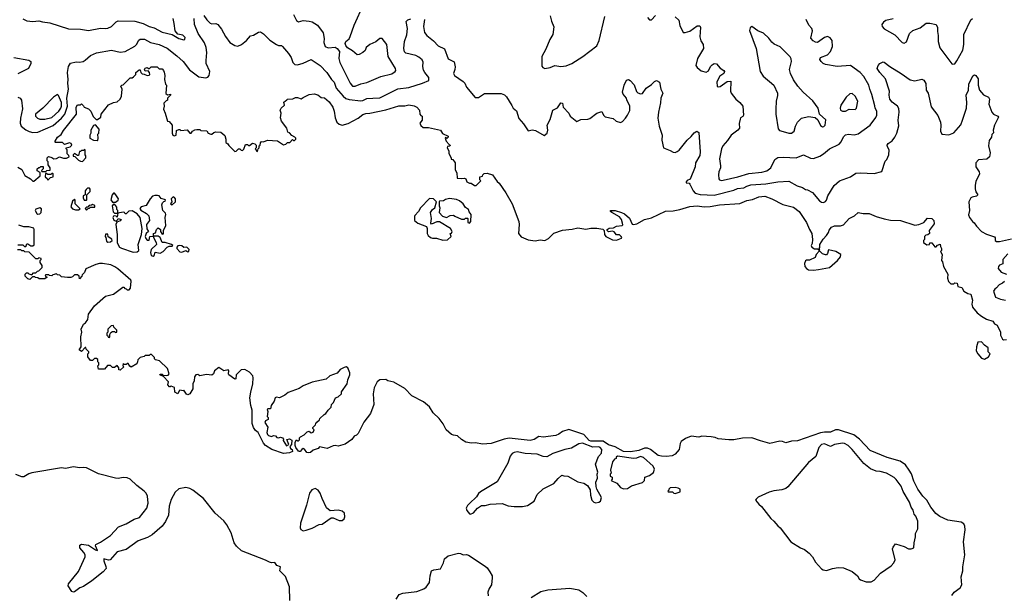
# Model space of a CAD drawing. Extents: x 1771496 to 1971148, y 471553 to 643630.
# Tile 645 of 656: x 1922093 to 1931993, y 533398 to 539185. Entities that reach past the tile are written whole.
import ezdxf

# ---------------------------------------------------------------- set-up
doc = ezdxf.new("R2010")
doc.units = 0

msp = doc.modelspace()

# ---------------------------------------------------------------- linework, layer by layer
at = {"layer": '0CON10XD'}
for points in [[(1924847.2, 539237.2), (1924877.7, 539177.7), (1924895, 539163.3), (1924945, 539175.8), (1925005, 539169.4), (1925035, 539161.9), (1925089.1, 539129.1), (1925143.7, 539053.7), (1925155.4, 538995.4), (1925152.7, 538955), (1925165.4, 538915.4), (1925193.4, 538903.4), (1925265, 538908.8), (1925286.7, 538895), (1925310, 538865), (1925302.9, 538795), (1925311.5, 538755), (1925415, 538545.8), (1925440, 538515), (1925465.7, 538515.7), (1925525, 538539.6), (1925585, 538554.6), (1925725, 538613.5), (1925835, 538641.8), (1925870, 538665), (1925876, 538675), (1925871.4, 538695), (1925798.1, 538815), (1925785.5, 538935.5), (1925737.5, 538995), (1925715, 538996.7), (1925675, 538961.2), (1925612.5, 538935), (1925577.5, 538905), (1925567.5, 538875), (1925545, 538853.3), (1925505, 538833.3), (1925485, 538832.5), (1925440.7, 538870.7), (1925390.7, 538900.7), (1925373.6, 538923.6), (1925366.7, 538945), (1925373.8, 538965), (1925405, 538993.8), (1925415, 539016.7), (1925455, 539128.8), (1925552, 539345)], [(1922075, 538407.1), (1922098, 538395), (1922111.4, 538375), (1922121.7, 538288.3), (1922102.5, 538195), (1922099.6, 538145), (1922106.7, 538115), (1922156, 538076), (1922189.5, 538059.5), (1922225, 538050), (1922275, 538054.7), (1922429.6, 538120.4), (1922515, 538194.2), (1922545.8, 538234.2), (1922572.9, 538315), (1922568.4, 538395), (1922583.6, 538486.4), (1922577.8, 538545), (1922582.2, 538585), (1922574.2, 538655), (1922584.7, 538715), (1922605, 538747.1), (1922662.3, 538762.3), (1922695, 538759.2), (1922732.5, 538765), (1922753, 538777), (1922805, 538826), (1922865, 538852.5), (1923015, 538878.2), (1923105, 538858.8), (1923155, 538866.5), (1923249.8, 538920.2), (1923266.7, 538935), (1923291.5, 538978.5), (1923305, 538987.8), (1923325, 538990.4), (1923347.3, 538987.3), (1923408.8, 538955), (1923495.9, 538935.9), (1923575, 538898.2), (1923675, 538820.9), (1923735.4, 538765), (1923801.5, 538681.5), (1923895, 538610), (1923965, 538601.3), (1923985, 538607.7), (1923998.9, 538625), (1924004.4, 538665), (1923967.4, 538745), (1923968.9, 538775), (1923975.2, 538855), (1923968.5, 538905), (1923951.1, 538951.1), (1923887.8, 539045), (1923850.8, 539135), (1923848.3, 539198.3)], [(1922125, 539192.7), (1922165, 539173.1), (1922225, 539166.2), (1922285, 539172.5), (1922322.2, 539162.2), (1922395, 539154.2), (1922585, 539092.2), (1922705, 539090), (1922785, 539075.5), (1922905, 539098.5), (1922955, 539094.5), (1922980.2, 539099.8), (1923015, 539117.8), (1923065, 539164.5), (1923085, 539172.7), (1923251.4, 539171.4), (1923334, 539145), (1923395.3, 539115.3), (1923445, 539103.8), (1923525, 539059.4), (1923626.4, 539036.4), (1923694.4, 538994.4), (1923745, 538983.3), (1923755, 538990), (1923756.2, 539005), (1923735, 539030), (1923685, 539037.5), (1923655, 539073.3), (1923648, 539145), (1923635.3, 539195)], [(1923945, 539225.8), (1923973.6, 539183.6), (1924008.3, 539148.3), (1924025, 539141.4), (1924065, 539148), (1924085.7, 539135.7), (1924120.9, 539090.9), (1924162.9, 539015), (1924205.5, 538955.5), (1924256.2, 538923.8), (1924285, 538919.2), (1924325, 538935.8), (1924374, 538975), (1924415, 539022.5), (1924445, 539029.2), (1924495, 539058), (1924515, 539061.2), (1924545, 539043.8), (1924608.7, 538978.7), (1924675, 538934.3), (1924695, 538924.3), (1924725, 538924), (1924735, 538916), (1924795.8, 538845), (1924823.4, 538803.4), (1924840.8, 538755), (1924860, 538735), (1924885, 538730.8), (1924945, 538748), (1925025, 538785.8), (1925114.6, 538724.6), (1925182.2, 538655), (1925228.8, 538585), (1925255.5, 538555.5), (1925276.4, 538495), (1925345.2, 538415.2), (1925373.1, 538393.1), (1925405, 538383.1), (1925525, 538367.7), (1925545, 538371.8), (1925585, 538393.3), (1925644.6, 538395.4), (1925715, 538400.4), (1925895, 538489.6), (1926005, 538501.8), (1926145, 538546.9), (1926205.6, 538575), (1926206.2, 538605), (1926166.4, 538655), (1926155, 538678.8), (1926147.8, 538715), (1926148.6, 538758.6), (1926140.3, 538780.3), (1926105, 538809.5), (1926075, 538824.7), (1925976.8, 538846.8), (1925962.8, 538862.8), (1925954.5, 538894.5), (1925963.6, 538966.4), (1925986.6, 539033.4), (1925994.2, 539095), (1925980, 539165), (1925995.8, 539184.2), (1926026.9, 539193.1)], [(1926162, 539185), (1926152.3, 539115), (1926164.3, 539055), (1926186, 539025), (1926255, 538973.1), (1926302.2, 538922.2), (1926363, 538893), (1926400.4, 538790.4), (1926460.8, 538760.8), (1926472.4, 538712.4), (1926470, 538685), (1926455.7, 538645), (1926464.5, 538624.5), (1926553.5, 538565), (1926569.4, 538545), (1926586.2, 538505), (1926673, 538403), (1926707.7, 538402.3), (1926766.7, 538443.3), (1926935, 538441.9), (1926968.6, 538428.6), (1926989.6, 538409.6), (1927041.7, 538321.7), (1927055.7, 538295.7), (1927087.8, 538267.8), (1927111.8, 538191.8), (1927159.3, 538139.3), (1927205, 538067.5), (1927245, 538076.7), (1927280.5, 538070.5), (1927365, 538020), (1927397.5, 538045), (1927402.5, 538075), (1927396.7, 538125), (1927427, 538183), (1927452.5, 538275), (1927501.7, 538298.3), (1927535, 538347.5), (1927550, 538345), (1927556.4, 538306.4), (1927613.8, 538245), (1927628.8, 538215), (1927695, 538160), (1927735, 538180), (1927805, 538183.3), (1927825, 538190), (1927895, 538246.2), (1927945, 538262.5), (1927963.9, 538223.9), (1927979.3, 538209.3), (1928061.7, 538191.7), (1928090, 538165), (1928135, 538150), (1928155, 538160), (1928185, 538196.2), (1928205.4, 538224.6), (1928226.9, 538273.1), (1928227.9, 538315), (1928199.3, 538379.3), (1928195, 538396.2), (1928162.5, 538435), (1928155.8, 538455.8), (1928172.5, 538525), (1928195, 538577.5), (1928215, 538582.5), (1928233, 538573), (1928270.7, 538530.7), (1928294.2, 538464.2), (1928309.5, 538449.5), (1928335, 538438.8), (1928355, 538443.3), (1928393.4, 538496.6), (1928446.7, 538533.3), (1928475, 538563.3), (1928495, 538572.5), (1928526.1, 538556.1), (1928538.8, 538485), (1928558.8, 538445), (1928540, 538395), (1928537.9, 538347.9), (1928515.8, 538255), (1928510.8, 538195), (1928521.4, 538115), (1928554.4, 538025), (1928548.6, 537975), (1928565, 537896.7), (1928635, 537870), (1928665, 537852), (1928685, 537850.8), (1928705, 537858), (1928725.5, 537874.5), (1928805, 537974), (1928845, 538008.8), (1928875, 538048.8), (1928902.5, 538062.5), (1928920.7, 538050.7)], [(1927426.2, 539225), (1927439.5, 539169.5), (1927462.3, 539112.3), (1927454, 539035), (1927422.5, 538985), (1927382.4, 538887.6), (1927342, 538815), (1927343.6, 538716.4), (1927352.7, 538702.7), (1927375, 538694.2), (1927427, 538703), (1927475, 538724), (1927535, 538715.8), (1927588.2, 538721.8), (1927645, 538745.8), (1927756.5, 538813.5), (1927896.5, 538923.5), (1927921.2, 538975), (1927975, 539217.5)], [(1928406.1, 539206.1), (1928425, 539182.5), (1928445, 539183.3), (1928485, 539227.5)], [(1928682.5, 539215), (1928719.5, 539179.5), (1928730, 539125), (1928765, 539057.5), (1928785, 539056.7), (1928831.7, 539068.3), (1928905, 539123.3), (1928933, 539123), (1928938.8, 539105), (1928932.3, 539012.3), (1928942.3, 538972.3), (1928963.9, 538933.9), (1928967.5, 538895), (1928910, 538795), (1928892, 538725), (1928903.8, 538705), (1928945, 538671.2), (1928995, 538656.7), (1929019.3, 538670.7), (1929037.5, 538715), (1929055, 538731.2), (1929075, 538743.3), (1929100.7, 538740.7), (1929137.3, 538697.3), (1929172.5, 538675), (1929178.8, 538665), (1929173.8, 538645), (1929134.3, 538615.7), (1929108.8, 538575), (1929104, 538555), (1929107.5, 538515), (1929115, 538510), (1929135, 538513.8), (1929206.1, 538563.9), (1929245, 538567.5), (1929240, 538465), (1929246, 538445), (1929293.3, 538385), (1929335, 538353.8), (1929364, 538315), (1929372, 538225), (1929365, 538210), (1929342.3, 538197.7), (1929335.9, 538184.1), (1929327.7, 538142.3), (1929331.4, 538095), (1929314.2, 538075), (1929245.7, 538025), (1929210.5, 537969.5), (1929161.4, 537915), (1929148.1, 537885), (1929128.1, 537785), (1929139.4, 537715), (1929139.4, 537695), (1929124.2, 537655), (1929120.8, 537625), (1929124.2, 537585), (1929131.2, 537575), (1929145, 537568.6), (1929165, 537570), (1929315, 537604.7), (1929425, 537639.5), (1929555, 537651.2), (1929605, 537666.5), (1929644.5, 537695), (1929685, 537778), (1929715, 537799.2), (1929774.3, 537804.3), (1929900, 537795), (1929975, 537827.5), (1930045, 537792.9), (1930075, 537788.6), (1930137, 537813), (1930175, 537836), (1930235, 537887.8), (1930334, 537935), (1930352.4, 537957.6), (1930375, 538006.7), (1930395, 538028), (1930425, 538032.5), (1930485, 538027.5), (1930525, 538037.5), (1930645, 538125.6), (1930700.2, 538199.8), (1930710, 538225), (1930712.1, 538265), (1930693.3, 538295), (1930690.4, 538320.4), (1930662.6, 538432.6), (1930639.6, 538485), (1930631.2, 538525), (1930581.6, 538615), (1930545, 538652.4), (1930445, 538724.2), (1930313, 538713), (1930194, 538734), (1930170.8, 538745), (1930151.4, 538765), (1930140, 538785), (1930144.5, 538805.5), (1930215, 538832.9), (1930245.6, 538865), (1930265.5, 538915), (1930262.2, 538975), (1930243.4, 539003.4), (1930215, 539014.2), (1930183.8, 539005), (1930115, 538956), (1930095, 538958), (1930070.9, 538970.9), (1930048.3, 538998.3), (1930063, 539073), (1930057.5, 539095), (1930028.3, 539128.3), (1930000, 539185)], [(1930875, 539193.8), (1930803.6, 539176.4), (1930780, 539160), (1930763.3, 539135), (1930766.2, 539115), (1930785, 539094), (1930892.4, 539032.4), (1930965, 538956.7), (1930985, 538948.8), (1931008.8, 538961.2), (1931041.2, 539045), (1931073, 539077), (1931145.9, 539104.1), (1931208.8, 539151.2), (1931245, 539150.6), (1931306.8, 539136.8), (1931322.9, 539105), (1931320, 539065), (1931327, 539027), (1931327.5, 538965), (1931343.4, 538903.4), (1931465, 538742.5), (1931475, 538736.7), (1931495, 538742.5), (1931515, 538770), (1931575, 538878.8), (1931586.2, 538935), (1931587.5, 539035), (1931655, 539182.9), (1931672.1, 539197.9)], [(1929825, 538042.5), (1929855, 538044), (1929880, 538065), (1929892.5, 538115), (1929912.7, 538155), (1929955.4, 538194.6), (1930025, 538212.2), (1930092, 538202), (1930117.5, 538177.5), (1930145, 538122), (1930165, 538107.5), (1930179.7, 538110.3), (1930191.4, 538125), (1930197.3, 538177.3), (1930133.9, 538233.9), (1930120, 538295), (1930069.1, 538369.1), (1929970, 538455), (1929915.7, 538515), (1929875, 538581.2), (1929843.3, 538645), (1929832.1, 538685), (1929853.5, 538765), (1929851.7, 538791.7), (1929841.1, 538811.1), (1929740.3, 538910.3), (1929679.1, 538939.1), (1929655, 538958.8), (1929625, 539000), (1929570.5, 539050.5), (1929515, 539071.2), (1929455.8, 539115.8), (1929436.4, 539103.6), (1929432, 539075), (1929496.9, 538895), (1929538.8, 538665), (1929568.3, 538618.3), (1929675, 538526), (1929711.5, 538445), (1929713, 538423), (1929698.1, 538365), (1929694.4, 538285), (1929695.7, 538235), (1929719.2, 538089.2), (1929731.9, 538071.9), (1929745, 538065.8), (1929825, 538042.5)], [(1922036.1, 538806.1), (1922185, 538779.2), (1922205.8, 538765.8), (1922206, 538745), (1922183.3, 538695), (1922075, 538639.4)], [(1928920.7, 538050.7), (1928935.5, 537855), (1928932.2, 537817.8), (1928889.2, 537745), (1928884.2, 537705), (1928835, 537582.5), (1928805, 537567.1), (1928794, 537554), (1928795, 537543.8), (1928825, 537540), (1928832.3, 537532.3), (1928865, 537463.8), (1928885, 537439.4), (1928936.7, 537426.7), (1929075, 537421.2), (1929275, 537471.3), (1929311.3, 537488.7), (1929375, 537493.4), (1929405, 537512), (1929445, 537523.2), (1929595, 537534.7), (1929715.3, 537555.3), (1929825, 537560), (1929909.2, 537515), (1929965, 537499.1), (1929995, 537477.5), (1930015.5, 537475.5), (1930065, 537448.6), (1930134.3, 537364.3), (1930155, 537351.2), (1930175, 537348), (1930195, 537356), (1930205, 537368.8), (1930218.6, 537415), (1930283.4, 537516.6), (1930335, 537563.3), (1930445, 537604), (1930498.8, 537641.2), (1930545, 537646), (1930685, 537640), (1930763, 537657), (1930796.4, 537763.6), (1930810.7, 537779.3), (1930833, 537827), (1930833.8, 537875), (1930817.5, 537905), (1930816, 537925), (1930825, 537938.8), (1930865, 537968), (1930892.9, 538005), (1930912.5, 538045), (1930932.6, 538117.4), (1930926.4, 538175), (1930936.9, 538255), (1930933.4, 538293.4), (1930918.9, 538315), (1930865, 538354.5), (1930841.2, 538385), (1930834.6, 538425), (1930840.4, 538465), (1930799.8, 538589.8), (1930740, 538655), (1930713.8, 538695), (1930724.4, 538725), (1930740.8, 538745), (1930775, 538761.2), (1930785, 538758.8), (1930842.8, 538712.8), (1930955.8, 538645), (1931045, 538580.6), (1931095, 538570.8), (1931165, 538586), (1931185, 538576.2), (1931202.7, 538542.7), (1931207.7, 538477.7), (1931227.1, 538445), (1931259.1, 538309.1), (1931325, 538221.2), (1931350, 538155), (1931355.5, 538125), (1931353, 538063), (1931364.2, 538034.2), (1931435, 538026.7), (1931485, 538048.8), (1931555, 538128), (1931574.4, 538175), (1931614.5, 538295), (1931616.7, 538353.3), (1931609.4, 538425), (1931632.9, 538475), (1931635.8, 538535), (1931675, 538620), (1931695, 538630), (1931706.7, 538625), (1931728.8, 538588.8), (1931730.8, 538525), (1931744.2, 538475), (1931785, 538428), (1931835.5, 538405.5), (1931842.9, 538385), (1931838.6, 538335), (1931869.2, 538255), (1931885, 538235.8), (1931927.5, 538215), (1931936.2, 538205), (1931893.8, 538125), (1931882, 538075), (1931883.6, 538046.4), (1931869.3, 538030.7), (1931863.8, 538005), (1931840.9, 537969.1), (1931835.7, 537915), (1931851.9, 537845), (1931845.4, 537804.6), (1931816.8, 537783.2), (1931735, 537775.5), (1931706.4, 537745), (1931707, 537707), (1931739.4, 537655), (1931743.1, 537635), (1931707.7, 537557.7), (1931700.3, 537519.7), (1931701.4, 537485), (1931708, 537455), (1931727, 537423), (1931715, 537410), (1931668.3, 537401.7), (1931655, 537392.5), (1931637, 537353), (1931642.5, 537265), (1931633.6, 537223.6), (1931643.3, 537195), (1931673.3, 537155), (1931691.7, 537141.7), (1931715, 537107.5), (1931765, 537056.7), (1931815, 537028), (1931895, 537000.8), (1931901.7, 536991.7), (1931902, 536965), (1931915, 536954.3), (1931945, 536954.4), (1932065, 536983.1)], [(1922075, 537703.3), (1922115, 537680), (1922145, 537620), (1922203.6, 537583.6), (1922225, 537560), (1922235, 537560), (1922300, 537615), (1922298.3, 537648.3), (1922270, 537665), (1922270, 537685), (1922285, 537700), (1922295, 537700), (1922305, 537710), (1922328.3, 537708.3), (1922330, 537685), (1922311.7, 537668.3), (1922315, 537660), (1922355, 537660), (1922365, 537670), (1922398.3, 537671.7), (1922400, 537695), (1922380, 537725), (1922380, 537755), (1922370, 537765), (1922370, 537795), (1922381.7, 537808.3), (1922415, 537800), (1922435, 537787.5), (1922465, 537790), (1922495, 537807.5), (1922535, 537792.5), (1922565, 537792.5), (1922590, 537805), (1922588.3, 537818.3), (1922570, 537835), (1922570, 537875), (1922560, 537885), (1922560, 537895), (1922600, 537905), (1922617.5, 537925), (1922610, 537940), (1922595, 537947.5), (1922545, 537930), (1922525, 537950), (1922455, 537950), (1922450, 537955), (1922450, 537965), (1922472.5, 538005), (1922508.8, 538031.2), (1922535, 538070), (1922663.8, 538235), (1922662, 538305), (1922675, 538327.5), (1922705, 538330), (1922715, 538337.5), (1922735, 538320), (1922740, 538305), (1922785, 538290), (1922807.5, 538265), (1922830.7, 538210.7), (1922861.7, 538181.7), (1922877, 538183), (1922910, 538205), (1922913.3, 538235), (1922985, 538327.5), (1923035, 538352.5), (1923075, 538357.5), (1923103.6, 538386.4), (1923117.5, 538415), (1923122.5, 538485), (1923110, 538515), (1923120, 538525), (1923135, 538530), (1923205, 538600), (1923225, 538600), (1923238.3, 538611.7), (1923260, 538635), (1923260, 538655), (1923295, 538680), (1923305, 538680), (1923313, 538653), (1923325, 538640), (1923345, 538637.5), (1923373.6, 538623.6), (1923395, 538627.5), (1923402.5, 538635), (1923400, 538655), (1923385, 538670), (1923355, 538667.5), (1923347.5, 538685), (1923355, 538696.2), (1923375, 538702.5), (1923395, 538690), (1923415, 538710), (1923475, 538710), (1923495, 538690), (1923525, 538690), (1923540, 538675), (1923547, 538657), (1923552.5, 538625), (1923550, 538585), (1923560, 538535), (1923570, 538525), (1923563, 538443), (1923578.3, 538428.3), (1923610, 538435), (1923610, 538425), (1923580, 538395), (1923580, 538375), (1923565, 538370), (1923543, 538347), (1923547.5, 538315), (1923540, 538285), (1923556.7, 538245), (1923580, 538165), (1923595, 538160), (1923627.5, 538125), (1923626.7, 538045), (1923634.2, 538024.2), (1923645, 538016.7), (1923665.9, 538024.1), (1923670, 538070), (1923695, 538080), (1923705, 538080), (1923715, 538070), (1923777, 538077), (1923805, 538043.3), (1923817.5, 538045), (1923830, 538065), (1923853, 538077), (1923875, 538080), (1923905, 538080), (1923915, 538070), (1923975, 538067.5), (1923990, 538045), (1924015, 538032.5), (1924026.7, 538033.3), (1924045, 538050), (1924065, 538057.5), (1924115, 538052.5), (1924155, 538020), (1924166.7, 537985), (1924165, 537950), (1924186.4, 537936.4), (1924195, 537920), (1924255, 537860), (1924268.3, 537861.7), (1924295, 537887.5), (1924307, 537887), (1924321.7, 537871.7), (1924335, 537870), (1924346.7, 537883.3), (1924365, 537930), (1924385, 537930), (1924395, 537920), (1924405, 537920), (1924435, 537942.5), (1924457, 537937), (1924470, 537925), (1924470, 537895), (1924460, 537885), (1924470, 537875), (1924470, 537865), (1924485, 537860), (1924490, 537885), (1924500, 537895), (1924500, 537915), (1924510, 537925), (1924513, 537947), (1924525, 537960), (1924545, 537957.5), (1924585, 537972.5), (1924685, 537967.5), (1924745, 537927.5), (1924770, 537935), (1924785, 537950), (1924808.3, 537951.7), (1924835, 537980), (1924845, 537970), (1924855, 537970), (1924870, 537985), (1924870, 537995), (1924860, 538005), (1924829.3, 538019.3), (1924806.4, 538046.4), (1924790, 538055), (1924780, 538095), (1924726.7, 538165), (1924717, 538197), (1924723.3, 538245), (1924713.3, 538275), (1924722.5, 538295), (1924757.5, 538325), (1924750, 538355), (1924765, 538370), (1924780, 538375), (1924783, 538387), (1924839.3, 538390.7), (1924865, 538402.5), (1924885, 538402.5), (1924925, 538390), (1924945, 538402.5), (1925005, 538431.2), (1925055, 538438), (1925089.5, 538429.5), (1925125, 538403.3), (1925158.3, 538398.3), (1925205, 538360), (1925240.8, 538305), (1925255.6, 538265.6), (1925265, 538197.5), (1925283.4, 538153.4), (1925305, 538134), (1925335, 538126), (1925395, 538140), (1925495.5, 538194.5), (1925545, 538231.4), (1925575, 538242.9), (1925615, 538244.3), (1925775, 538277.3), (1925905, 538319.4), (1925965, 538320), (1926005, 538328.1), (1926058.8, 538318.8), (1926087.5, 538305), (1926113.3, 538275), (1926117.5, 538235), (1926125, 538220), (1926140, 538215), (1926140, 538175), (1926117.5, 538145), (1926125, 538120), (1926150.7, 538100.7), (1926205, 538100), (1926325, 538072.5), (1926345, 538040), (1926400, 538015), (1926400, 538005), (1926388.3, 537991.7), (1926375, 538000), (1926370, 537995), (1926380, 537965), (1926411.7, 537931.7)], [(1922345, 538184.7), (1922417.4, 538202.6), (1922486.3, 538265), (1922508.4, 538295), (1922515.2, 538315.2), (1922515, 538352), (1922485, 538424), (1922475, 538432.5), (1922433.8, 538406.2), (1922325.3, 538294.7), (1922251.9, 538235), (1922252.9, 538215), (1922273.1, 538193.1), (1922296.1, 538186.1), (1922345, 538184.7)], [(1930365, 538263.8), (1930395, 538264.3), (1930434.7, 538285.3), (1930495, 538282.1), (1930508.6, 538295), (1930521.4, 538365), (1930495, 538417.5), (1930465, 538444), (1930439.5, 538440.5), (1930403.6, 538406.4), (1930348.8, 538325), (1930343.9, 538293.9), (1930347.5, 538275), (1930365, 538263.8)], [(1922880, 537970), (1922882.5, 537995), (1922880, 538035), (1922887.5, 538045), (1922893, 538083), (1922855, 538127.5), (1922835, 538120), (1922807.5, 538075), (1922810, 538045), (1922800, 538025), (1922800, 537995), (1922835, 537972.5), (1922875, 537970), (1922880, 537970)], [(1922725, 537760), (1922760, 537795), (1922760, 537815), (1922750, 537825), (1922750, 537875), (1922745, 537880), (1922735, 537870), (1922715, 537870), (1922705, 537860), (1922695, 537860), (1922685, 537820), (1922675, 537820), (1922645, 537840), (1922630, 537825), (1922631.7, 537811.7), (1922648.3, 537808.3), (1922683.9, 537773.9), (1922705, 537762.5), (1922725, 537760)], [(1926411.7, 537931.7), (1926420, 537925), (1926418.3, 537911.7), (1926395, 537910), (1926390, 537895), (1926407, 537867), (1926408.3, 537838.3), (1926432.5, 537795), (1926433, 537783), (1926448.3, 537778.3), (1926472.5, 537745), (1926473, 537677), (1926490, 537645), (1926491.7, 537591.7), (1926535, 537587.5), (1926565, 537592.5), (1926577.5, 537585), (1926590, 537555), (1926615, 537542.5), (1926631.7, 537541.7), (1926665, 537517.5), (1926681.7, 537518.3), (1926730, 537565), (1926720, 537575), (1926720, 537605), (1926748.3, 537611.7), (1926750, 537625), (1926763, 537637), (1926795, 537642.5), (1926846.7, 537625), (1926895, 537557.5), (1926915, 537542.5), (1926982.5, 537445), (1927044.2, 537335), (1927111.2, 537155), (1927115.8, 537125.8), (1927110, 537035), (1927135, 537000.8), (1927205, 536971.2), (1927275, 536962), (1927325, 536971.2), (1927375, 536964.3), (1927408.8, 536985), (1927465, 537038), (1927552.4, 537067.6), (1927648.6, 537078.6), (1927705, 537092.5), (1927785, 537078.6), (1927835, 537090), (1927895, 537090), (1927955, 537080), (1927970, 537065), (1927973.3, 537025), (1927986.7, 537005), (1928055, 536972), (1928095, 536970), (1928143, 536987), (1928147.5, 536995), (1928142.5, 537005), (1928125, 537022.5), (1928093, 537023), (1928071.7, 537051.7), (1928055, 537057.5), (1928013, 537053), (1928000, 537065), (1928000, 537075), (1928020.7, 537089.3), (1928065, 537092.5), (1928095, 537107.5), (1928150, 537115), (1928156.1, 537123.9), (1928155, 537140), (1928144, 537175), (1928125, 537204), (1928046.7, 537245), (1928032.5, 537255), (1928034, 537266), (1928080, 537265), (1928145, 537246.5), (1928175, 537231.5), (1928225, 537188.6), (1928250.6, 537130.6), (1928265, 537124.3), (1928296.9, 537133.1), (1928375, 537177.5), (1928445, 537192.5), (1928585, 537259.3), (1928665, 537262.8), (1928732, 537275), (1928832.7, 537307.3), (1928905, 537312.4), (1928975, 537304.1), (1929035, 537305.9), (1929127.9, 537322.1), (1929335, 537337.7), (1929405, 537367.5), (1929462.4, 537377.6), (1929525, 537404.6), (1929585, 537409.6), (1929655, 537385.5), (1929765, 537325.6), (1929875, 537298.5), (1929930.6, 537255), (1930003.3, 537145), (1930034.3, 537074.3), (1930058.8, 537035), (1930063.8, 536975), (1930060, 536935), (1930051.2, 536915), (1930056.7, 536896.7), (1930085, 536882.5), (1930115, 536880), (1930125, 536870), (1930138.3, 536871.7), (1930130, 536885), (1930140, 536895), (1930140, 536925), (1930170.5, 536979.5), (1930206.7, 537015), (1930225.9, 537044.1), (1930231.7, 537068.3), (1930255, 537097.5), (1930287, 537113), (1930345, 537113.8), (1930375, 537123.3), (1930432.5, 537185), (1930486.1, 537213.9), (1930525, 537246.7), (1930575, 537236.7), (1930635, 537236.7), (1930705, 537207.5), (1930785, 537183.3), (1930849.3, 537169.3), (1930950, 537165), (1931095, 537120.8), (1931135, 537124.4), (1931185, 537146), (1931220.5, 537189.5), (1931265, 537187.5), (1931286.2, 537165), (1931287.3, 537132.7), (1931237.5, 537065), (1931240, 537035), (1931225, 537022.5), (1931205, 537020), (1931190, 537005), (1931190, 536975), (1931180, 536965), (1931180, 536945), (1931215, 536920), (1931240, 536925), (1931245, 536940), (1931265, 536940), (1931295, 536900), (1931308.3, 536901.7), (1931321.7, 536918.3), (1931348.3, 536928.3), (1931350, 536905), (1931360, 536885), (1931360, 536865), (1931350, 536855), (1931367.5, 536825), (1931362.5, 536765), (1931371.7, 536751.7), (1931382.5, 536705), (1931426.4, 536626.4), (1931422.5, 536585), (1931433, 536553), (1931455, 536530), (1931485, 536530), (1931495, 536540), (1931517.5, 536535), (1931525, 536502.5), (1931565, 536492.5), (1931587.5, 536455), (1931625, 536433.3), (1931657.5, 536425), (1931673.3, 536365), (1931667.5, 536325), (1931672.5, 536295), (1931718.8, 536238.8), (1931763.7, 536203.7), (1931815, 536175.6), (1931876.7, 536155), (1931895, 536127.5), (1931920, 536115), (1931956, 536045), (1931954.4, 536015), (1931975, 535973.8), (1931985, 535968), (1932015, 535970)], [(1922375, 537570), (1922401.7, 537598.3), (1922430, 537605), (1922430, 537635), (1922425, 537640), (1922415, 537640), (1922405, 537630), (1922375, 537630), (1922365, 537640), (1922351.7, 537638.3), (1922350, 537605), (1922368.3, 537588.3), (1922375, 537570)], [(1922765, 537370), (1922770, 537375), (1922770, 537425), (1922801.7, 537458.3), (1922801.7, 537481.7), (1922795, 537490), (1922775, 537490), (1922761.7, 537478.3), (1922752.5, 537465), (1922750, 537425), (1922732.5, 537415), (1922732.5, 537395), (1922741.7, 537371.7), (1922765, 537370)], [(1922685, 537272.5), (1922700, 537285), (1922650, 537335), (1922650, 537375), (1922645, 537377.5), (1922625, 537360), (1922607.5, 537305), (1922625, 537283.3), (1922653.9, 537273.9), (1922685, 537272.5)], [(1923055, 537350), (1923085, 537370), (1923087.5, 537385), (1923060, 537425), (1923045, 537440), (1923035, 537440), (1923022.5, 537425), (1923010, 537375), (1923025, 537350), (1923055, 537350)], [(1923395, 536970), (1923402.5, 537005), (1923440, 537010), (1923440, 537035), (1923458.3, 537041.7), (1923467.5, 537075), (1923485, 537092.5), (1923510, 537075), (1923510, 537055), (1923525, 537030), (1923538.3, 537031.7), (1923540, 537065), (1923562.5, 537115), (1923556.2, 537195), (1923563.8, 537225), (1923558.8, 537238.8), (1923533.3, 537265), (1923522.5, 537325), (1923530, 537345), (1923541.7, 537358.3), (1923555, 537360), (1923560, 537375), (1923516.4, 537386.4), (1923495, 537412.5), (1923478.3, 537418.3), (1923451.7, 537418.3), (1923429.3, 537410.7), (1923406.7, 537385), (1923365, 537317.5), (1923315, 537304), (1923301.7, 537288.3), (1923311.2, 537271.2), (1923370, 537235), (1923391.7, 537211.7), (1923397.5, 537165), (1923370, 537125), (1923372.9, 537082.9), (1923387.5, 537055), (1923364.2, 537035.8), (1923353.8, 537003.8), (1923360, 536985), (1923375, 536970), (1923395, 536970)], [(1923625, 537323.3), (1923660, 537355), (1923660, 537385), (1923648.3, 537398.3), (1923635, 537402.5), (1923617.5, 537385), (1923622.5, 537355), (1923610, 537335), (1923625, 537323.3)], [(1926348.3, 536968.3), (1926395, 536973.3), (1926430, 537005), (1926420, 537035), (1926435, 537040), (1926440, 537055), (1926426.4, 537086.4), (1926315, 537152.5), (1926288.3, 537151.7), (1926235, 537130), (1926228.3, 537138.3), (1926233.3, 537185), (1926222.5, 537245), (1926244.1, 537275.9), (1926267.5, 537295), (1926282.5, 537355), (1926255, 537382.5), (1926215, 537387.5), (1926122.5, 537295), (1926102.5, 537255), (1926067.5, 537215), (1926062.5, 537205), (1926063.3, 537165), (1926095, 537138.8), (1926182.5, 537105), (1926190, 537085), (1926190, 537035), (1926201.2, 537015), (1926225, 536994), (1926245, 536988), (1926285, 536990), (1926348.3, 536968.3)], [(1926615, 537140), (1926630, 537155), (1926632.5, 537225), (1926613, 537253), (1926607.5, 537275), (1926577, 537297), (1926552.5, 537335), (1926515, 537362.5), (1926485, 537377.5), (1926415, 537387.5), (1926375, 537377.5), (1926355, 537362.5), (1926315, 537360), (1926310, 537355), (1926310, 537315), (1926317.5, 537295), (1926312.5, 537245), (1926345, 537210), (1926385, 537197.5), (1926423, 537217), (1926455, 537220), (1926468.3, 537208.3), (1926535, 537180), (1926565, 537180), (1926575, 537190), (1926595, 537190), (1926600, 537185), (1926600, 537145), (1926615, 537140)], [(1922275, 537230), (1922295, 537234), (1922310, 537245), (1922312.5, 537285), (1922295, 537293.3), (1922255, 537280), (1922250, 537265), (1922266.1, 537236.1), (1922275, 537230)], [(1922765, 537270), (1922781.7, 537288.3), (1922795, 537290), (1922805, 537300), (1922848.3, 537301.7), (1922848.3, 537318.3), (1922825, 537327.5), (1922815, 537320), (1922793, 537317), (1922778.3, 537301.7), (1922765, 537300), (1922751.7, 537288.3), (1922765, 537270)], [(1923080, 537240), (1923080, 537265), (1923070, 537275), (1923071.7, 537301.7), (1923048.3, 537328.3), (1923035, 537330), (1923022.5, 537315), (1923033, 537253), (1923045, 537240), (1923075, 537240), (1923080, 537240)], [(1923235, 536848.8), (1923275, 536851.2), (1923291.2, 536865), (1923284, 536925), (1923317.5, 537025), (1923323.3, 537085), (1923304.3, 537195), (1923273.5, 537233.5), (1923222.7, 537262.7), (1923189.3, 537260.7), (1923165, 537233.3), (1923155, 537233.3), (1923146.4, 537246.4), (1923135, 537250), (1923080, 537240), (1923075, 537200), (1923065, 537210), (1923045, 537212.5), (1923035, 537210), (1923030, 537195), (1923040.7, 537170.7), (1923065, 537160), (1923080, 537175), (1923082.5, 537187.5), (1923112.5, 537175), (1923105, 537163.3), (1923071.7, 537148.3), (1923060, 537125), (1923072.5, 537025), (1923072.3, 536942.3), (1923098.1, 536898.1), (1923116.4, 536886.4), (1923235, 536848.8)], [(1922075, 536920), (1922125, 536920), (1922145, 536900), (1922158.3, 536911.7), (1922165, 536930), (1922175, 536930), (1922205, 536910), (1922225, 536910), (1922238.3, 536921.7), (1922240, 537075), (1922235, 537090), (1922185, 537102.5), (1922135, 537102.5), (1922085, 537120)], [(1922978.3, 536948.3), (1923005, 536952.5), (1923022, 536965), (1923019.4, 536979.4), (1922983.3, 537003.3), (1922978.3, 537028.3), (1922955, 537030), (1922952.5, 537005), (1922960, 536995), (1922965, 536957.5), (1922978.3, 536948.3)], [(1923435, 536808.8), (1923445, 536813.3), (1923455, 536846.2), (1923505, 536838), (1923536.2, 536853.8), (1923575, 536898), (1923595, 536906.7), (1923625, 536907.5), (1923632.5, 536915), (1923620, 536925), (1923555, 536944.3), (1923525, 536946.2), (1923506, 536996), (1923485, 537010), (1923440, 537010), (1923437.5, 536995), (1923465, 536946.2), (1923470, 536925), (1923416.7, 536875), (1923407.5, 536845), (1923416.7, 536815), (1923435, 536808.8)], [(1923050.3, 536700.3), (1923009.7, 536719.7), (1922925, 536733.8), (1922895, 536732.8), (1922857.6, 536722.4), (1922760, 536680), (1922745, 536643.3), (1922720.7, 536619.3), (1922716.7, 536605), (1922695, 536580), (1922690, 536605), (1922675, 536620), (1922645, 536620), (1922625, 536600), (1922607, 536593), (1922575, 536592.5), (1922515, 536600), (1922497, 536617), (1922475, 536620), (1922465, 536630), (1922425, 536620), (1922415, 536610), (1922392.5, 536612.5), (1922385, 536620), (1922355, 536620), (1922350, 536615), (1922351.7, 536601.7), (1922370, 536595), (1922345, 536580), (1922288.3, 536578.3), (1922275, 536590), (1922253, 536593), (1922245, 536600), (1922221.7, 536598.3), (1922197, 536573), (1922175, 536580), (1922150, 536605), (1922150, 536625), (1922161.7, 536638.3), (1922175, 536640), (1922185, 536630), (1922215, 536620), (1922231.7, 536638.3), (1922255, 536640), (1922271.7, 536658.3), (1922285, 536660), (1922320, 536695), (1922320, 536715), (1922300, 536745), (1922300, 536765), (1922310, 536775), (1922310, 536785), (1922285, 536790), (1922275, 536780), (1922255, 536780), (1922188.3, 536848.3), (1922145, 536850), (1922135, 536860), (1922115, 536860), (1922105, 536870), (1922072.5, 536872.5)], [(1923725, 536847.5), (1923765, 536863.8), (1923785, 536852.5), (1923795, 536856.7), (1923796.9, 536875), (1923775, 536896.7), (1923743.6, 536893.6), (1923725, 536912.5), (1923705, 536913.8), (1923685, 536911.2), (1923672, 536898), (1923673.8, 536885), (1923705, 536849.4), (1923725, 536847.5)], [(1930075, 536665.5), (1930125, 536674.6), (1930236, 536695), (1930315, 536762.5), (1930345, 536800), (1930350, 536825), (1930300, 536855), (1930225, 536870), (1930217, 536833), (1930205, 536820), (1930195, 536820), (1930165, 536830), (1930138.3, 536858.3), (1930131.7, 536858.3), (1930102.5, 536825), (1930092.5, 536795), (1930035, 536768.8), (1930005, 536767.5), (1929995, 536760), (1929983, 536733), (1929988.6, 536705), (1930003.9, 536683.9), (1930025, 536671.1), (1930075, 536665.5)], [(1932030.2, 536829.8), (1931979.2, 536775), (1931979.1, 536730.9), (1931944.3, 536715.7), (1931936.2, 536705), (1931930, 536685), (1931960, 536645), (1932015, 536628)], [(1931465.5, 533395), (1931488.9, 533431.1), (1931550, 533475), (1931566.9, 533505), (1931560, 533585), (1931577.1, 533645), (1931577.1, 533685), (1931595.4, 533804.6), (1931582.1, 533935), (1931600, 534055), (1931597.6, 534095), (1931585, 534116.2), (1931560, 534135), (1931424, 534154), (1931345, 534189.1), (1931305, 534222.2), (1931255.4, 534285), (1931213.2, 534355), (1931174.2, 534395), (1931125.3, 534465), (1931084.2, 534545), (1931060, 534620), (1931036.8, 534656.8), (1930999.4, 534709.4), (1930945.8, 534745.8), (1930815, 534783.5), (1930645, 534853.6), (1930537.6, 534967.6), (1930481, 535011), (1930325, 535061.8), (1930295, 535061.8), (1930245, 535037.5), (1930185, 535039.2), (1930145, 535032.8), (1929915, 534951.4), (1929855, 534948.5), (1929795, 534932), (1929762.5, 534945), (1929735, 534946.9), (1929635, 534923.1), (1929542.1, 534952.1), (1929455, 534982.2), (1929362.4, 534977.6), (1929275, 534962.5), (1929225, 534960.8), (1929115, 534972.5), (1929085.4, 534985.4), (1929045, 534992.2), (1928952.2, 534997.8), (1928923.3, 534986.7), (1928845, 534997.9), (1928788.1, 534975), (1928744.4, 534945), (1928732.7, 534925), (1928722.9, 534865), (1928685, 534815.5), (1928655, 534800.7), (1928595, 534793.3), (1928545, 534795.4), (1928514, 534804), (1928434.7, 534864.7), (1928405, 534876.5), (1928375, 534876.5), (1928319.4, 534855), (1928235, 534840.2), (1928165, 534843.9), (1928079.8, 534889.8), (1928015, 534909.7), (1927960.6, 534949.4), (1927835, 534947.8), (1927819.2, 534955), (1927764.3, 535014.3), (1927615, 535066.5), (1927550, 535045), (1927515, 535018.8), (1927485, 535006.2), (1927355, 534988.8), (1927313.9, 534996.1), (1927267.5, 534965), (1927226.1, 534956.1), (1927015, 534977.5), (1926963, 534967), (1926835, 534923.3), (1926745, 534918.6), (1926675, 534930), (1926635, 534928.6), (1926578.3, 534938.3), (1926534.5, 534964.5), (1926495, 535000.8), (1926455, 535006.9), (1926436.2, 535016.2), (1926381.7, 535061.7), (1926352.2, 535122.2), (1926311.2, 535175), (1926252.1, 535232.1), (1926212.7, 535292.7), (1926155, 535342), (1926035, 535404.4), (1925967.2, 535477.2), (1925855, 535540), (1925794.2, 535554.2), (1925775, 535566.2), (1925715, 535563.3), (1925686.7, 535545), (1925656.2, 535485), (1925647.5, 535425), (1925652.9, 535315), (1925619.2, 535225), (1925552.4, 535137.6), (1925495, 535023.8), (1925480.5, 535009.5), (1925455, 534998.8), (1925434, 534965), (1925365, 534918.8), (1925295, 534896.2), (1925265, 534903.3), (1925245, 534900), (1925185, 534874), (1925155, 534880), (1925108.3, 534891.7), (1925095.8, 534874.2), (1925045, 534857.5), (1925015.7, 534834.3), (1924995, 534830), (1924980, 534835), (1924958.3, 534868.3), (1924945, 534873.8), (1924930, 534865), (1924915, 534842.5), (1924905, 534842.5), (1924895, 534847.5), (1924870, 534885), (1924862.5, 534905), (1924863, 534937), (1924875, 534960), (1924885, 534950), (1924895, 534950), (1924905, 534960), (1924908.3, 534981.7), (1924917, 534993), (1924955, 535010), (1924985, 535042.5), (1925005, 535047.5), (1925012.5, 535035), (1925025, 535030), (1925045, 535036.7), (1925053.3, 535063.3), (1925040, 535075), (1925040, 535085), (1925068.3, 535111.7), (1925070, 535125), (1925081.7, 535138.3), (1925108.3, 535161.7), (1925110, 535175), (1925153.6, 535216.4), (1925173, 535227), (1925195, 535260), (1925225, 535290), (1925230, 535315), (1925250, 535335), (1925270, 535385), (1925297, 535393), (1925330, 535425), (1925330, 535445), (1925387.5, 535525), (1925392.5, 535565), (1925412.5, 535615), (1925412.5, 535635), (1925392.5, 535685), (1925375, 535696.7), (1925355, 535690), (1925315, 535667.5), (1925285, 535630), (1925210, 535605), (1925175, 535572.5), (1925035, 535542.5), (1924945, 535502.5), (1924903.6, 535476.4), (1924794.1, 535435.9), (1924758.8, 535411.2), (1924705, 535383.8), (1924675, 535391.2), (1924661.2, 535385), (1924651.7, 535348.3), (1924623.3, 535305), (1924616.2, 535273.8), (1924588.3, 535271.7), (1924582.5, 535265), (1924587.5, 535245), (1924580, 535195), (1924590, 535185), (1924590, 535165), (1924565, 535152.5), (1924556.7, 535135), (1924587, 535087), (1924576.9, 535035), (1924584.2, 535015), (1924595, 535005.8), (1924625, 534993.3), (1924645, 535003.3), (1924665, 535002.5), (1924680, 534985), (1924695, 534980), (1924715, 534987.5), (1924735, 534982.5), (1924747, 534967), (1924743, 534953), (1924775, 534900), (1924800, 534915), (1924780, 534965), (1924805, 534970), (1924828.3, 534958.3), (1924827.5, 534915), (1924810, 534895), (1924817.5, 534875), (1924832.5, 534865), (1924837.5, 534845), (1924805, 534830), (1924745.7, 534824.3), (1924630, 534865), (1924565, 534904), (1924545, 534926.7), (1924490, 535035), (1924465, 535056.7), (1924445, 535086.7), (1924431.1, 535125), (1924429.7, 535259.7), (1924415.7, 535305), (1924408.8, 535385), (1924418.3, 535441.7), (1924438.8, 535525), (1924441.2, 535585), (1924436.1, 535606.1), (1924405, 535642.5), (1924357, 535667), (1924320, 535665), (1924270, 535615), (1924266.7, 535575), (1924255, 535570), (1924197.5, 535615), (1924192.5, 535625), (1924196.7, 535655), (1924190, 535665), (1924145, 535653.3), (1924095, 535686.7), (1924053.6, 535656.4), (1924041.2, 535625), (1924025, 535612.9), (1923973.2, 535616.8), (1923905, 535603.8), (1923885, 535617.5), (1923865, 535613.3), (1923850, 535595), (1923849.2, 535555), (1923833.8, 535525), (1923834, 535475), (1923805, 535422), (1923785, 535413.8), (1923769.3, 535419.3), (1923745, 535460), (1923736.7, 535453.3), (1923705, 535460), (1923696.7, 535453.3), (1923685, 535423.3), (1923651.7, 535441.7), (1923648.3, 535488.3), (1923615, 535500), (1923607, 535493), (1923600, 535495), (1923582.5, 535515), (1923590, 535545), (1923538.3, 535598.3), (1923503.3, 535615), (1923505, 535620), (1923525, 535620), (1923535, 535610), (1923565, 535607.5), (1923585, 535610), (1923597.5, 535625), (1923578.3, 535678.3), (1923500, 535755), (1923460, 535765), (1923450, 535775), (1923448.3, 535788.3), (1923418.3, 535818.3), (1923405, 535820), (1923395, 535810), (1923355, 535810), (1923345, 535800), (1923305, 535787.5), (1923280, 535765), (1923277.5, 535745), (1923270, 535725), (1923215, 535693.3), (1923201.7, 535701.7), (1923185, 535730), (1923175, 535730), (1923165, 535720), (1923145, 535720), (1923135, 535730), (1923130, 535705), (1923140, 535695), (1923105, 535660), (1923090, 535665), (1923090, 535685), (1923075, 535710), (1923045, 535690), (1923025, 535690), (1923007.5, 535707.5), (1922975, 535710), (1922945, 535670), (1922885, 535672.5), (1922880, 535705), (1922890, 535715), (1922890, 535735), (1922880, 535745), (1922878.3, 535768.3), (1922865, 535780), (1922845, 535780), (1922825, 535760), (1922805, 535760), (1922780, 535795), (1922780, 535825), (1922790, 535835), (1922787.5, 535845), (1922761.7, 535871.7), (1922758.3, 535888.3), (1922751.7, 535888.3), (1922715, 535850), (1922690, 535865), (1922710, 535895), (1922706.7, 535995), (1922718, 536045), (1922712.5, 536075), (1922736.4, 536123.6), (1922755, 536137.5), (1922779.5, 536170.5), (1922784.2, 536225), (1922845, 536308.8), (1922956.7, 536405), (1923035.8, 536424.2), (1923130, 536495), (1923140, 536495), (1923151.7, 536481.7), (1923165, 536480), (1923175, 536470), (1923195, 536470), (1923207.5, 536485), (1923214.3, 536555), (1923210.5, 536565), (1923080.3, 536680.3), (1923050.3, 536700.3)], [(1931995.5, 536554.5), (1931975, 536536.2), (1931940.7, 536519.3), (1931915, 536488), (1931896.2, 536475), (1931884, 536455), (1931904.4, 536394.4), (1931955, 536375.8), (1932005, 536365.8)], [(1922995, 535990), (1923000, 535995), (1922998.3, 536021.7), (1923010, 536040), (1923025, 536050), (1923045, 536050), (1923055, 536040), (1923070, 536045), (1923070, 536065), (1923040, 536095), (1923035, 536110), (1923011.7, 536108.3), (1922980, 536075), (1922980, 536045), (1922970, 536035), (1922970, 536015), (1922980, 536005), (1922981.7, 535991.7), (1922995, 535990)], [(1931795, 535773.3), (1931835.5, 535794.5), (1931852.5, 535825), (1931830, 535845), (1931830, 535885), (1931792.3, 535912.3), (1931765, 535946.2), (1931728.3, 535941.7), (1931712.5, 535895), (1931710, 535855), (1931727.5, 535825), (1931765, 535783.3), (1931795, 535773.3)], [(1926625, 534213.3), (1926655, 534226), (1926697.3, 534272.7), (1926735, 534300), (1926775, 534302), (1926825, 534315.7), (1926945, 534320.8), (1927005, 534297.5), (1927065, 534290.6), (1927149.1, 534290.9), (1927197.9, 534302.1), (1927265.9, 534344.1), (1927297, 534413), (1927355, 534467.5), (1927465, 534522.5), (1927507, 534573), (1927545, 534607.5), (1927565, 534600), (1927605, 534597.5), (1927705, 534540), (1927765, 534526.7), (1927803, 534503), (1927829.3, 534459.3), (1927833.8, 534405), (1927846.2, 534355), (1927866.7, 534335), (1927885, 534327.5), (1927916.8, 534333.2), (1927933.3, 534345), (1927943, 534383), (1927897.5, 534465), (1927890.7, 534490.7), (1927887.5, 534535), (1927902.5, 534575), (1927900, 534615), (1927907.5, 534635), (1927882.5, 534715), (1927912.5, 534795), (1927941.7, 534828.3), (1927946.2, 534865), (1927930, 534885), (1927915, 534890.5), (1927855, 534889.1), (1927753.1, 534926.9), (1927715, 534920), (1927643.1, 534876.9), (1927575, 534863.3), (1927455, 534824.5), (1927395, 534791.1), (1927355, 534794.4), (1927296.5, 534816.5), (1927175, 534824.7), (1927095, 534840.7), (1927064.6, 534835.4), (1927045, 534824.2), (1927024.6, 534795.4), (1927002.5, 534725), (1926895, 534539.2), (1926725, 534440), (1926705, 534423.3), (1926685, 534387.5), (1926615, 534322.5), (1926595, 534302.5), (1926583.8, 534275), (1926589.3, 534249.3), (1926615, 534217.5), (1926625, 534213.3)], [(1930605, 533532.5), (1930655, 533534.2), (1930685, 533550), (1930748.7, 533621.3), (1930854.2, 533695), (1930884, 533725), (1930896, 533755), (1930870, 533865), (1930876.4, 533883.6), (1930900, 533915), (1930985, 533888), (1931030, 533865), (1931055.9, 533864.1), (1931082.5, 533875), (1931086.2, 533925), (1931101.2, 533985), (1931100.7, 534019.3), (1931122.5, 534065), (1931123.3, 534145), (1931103.6, 534193.6), (1931087.5, 534215), (1931076.2, 534255), (1931056.7, 534285), (1931041.2, 534335), (1930975, 534442.5), (1930956.2, 534495), (1930905, 534563.3), (1930884.1, 534584.1), (1930810, 534625), (1930745, 534644.3), (1930705, 534645.7), (1930648.3, 534668.3), (1930582.1, 534722.1), (1930465, 534865.6), (1930422.6, 534902.6), (1930385, 534924.4), (1930365, 534926.9), (1930285, 534914.5), (1930245, 534894.3), (1930185, 534922.5), (1930154.3, 534915), (1930126.9, 534885), (1930097.3, 534792.7), (1930025, 534732.5), (1929815, 534487.5), (1929795, 534473.1), (1929755, 534459.4), (1929675, 534450), (1929630, 534435), (1929516.7, 534385), (1929496.7, 534365), (1929492.5, 534355), (1929525, 534313.3), (1929550.3, 534290.3), (1929645, 534168.8), (1929674.4, 534144.4), (1929715.7, 534095.7), (1929738, 534075), (1929846, 533935), (1929945, 533874.3), (1929985, 533860), (1930031.7, 533821.7), (1930066.2, 533785), (1930095, 533731.2), (1930154, 533665), (1930173, 533653), (1930205, 533647.5), (1930265, 533667.1), (1930322.7, 533677.3), (1930375, 533674.2), (1930465, 533638), (1930516.2, 533595), (1930535, 533563.3), (1930547.5, 533555), (1930605, 533532.5)], [(1928165, 534467.5), (1928205, 534473.3), (1928245, 534497.5), (1928356.1, 534533.9), (1928377, 534553), (1928380, 534585), (1928425, 534602.5), (1928467, 534633), (1928476.7, 534665), (1928463.3, 534695), (1928363.8, 534785), (1928335, 534794.3), (1928293.8, 534776.2), (1928265, 534773.1), (1928103.9, 534796.1), (1928091.7, 534788.3), (1928090, 534775), (1928073.6, 534766.4), (1928055, 534740), (1928032.5, 534655), (1928040, 534625), (1928030, 534615), (1928030, 534595), (1928050, 534585), (1928050, 534565), (1928041.7, 534551.7), (1928096.2, 534526.2), (1928135, 534482.5), (1928165, 534467.5)], [(1924810.8, 533345), (1924805.7, 533485), (1924765, 533586.7), (1924710, 533645), (1924716.7, 533685), (1924678.8, 533698.8), (1924659.5, 533729.5), (1924625, 533725.8), (1924605, 533730), (1924563.2, 533753.2), (1924324.6, 533844.6), (1924272.4, 533892.4), (1924251.2, 533925), (1924220.5, 534025), (1924175, 534105.7), (1924145, 534145.6), (1924059.4, 534225), (1923939.8, 534369.8), (1923835.6, 534455), (1923805, 534470.4), (1923765, 534480.4), (1923692.8, 534467.2), (1923658.1, 534435), (1923617.4, 534362.6), (1923596.5, 534295), (1923590.5, 534205), (1923560.3, 534139.7), (1923527.1, 534092.9), (1923424.7, 534005.3), (1923379.6, 533980.4), (1923285, 533944.5), (1923165, 533857.3), (1923073.7, 533836.3), (1923002.5, 533755), (1922985, 533752.5), (1922940, 533765), (1922938.8, 533745), (1922959.3, 533689.3), (1922961.7, 533668.3), (1922933.3, 533635), (1922817.3, 533542.7), (1922735, 533486), (1922697.1, 533472.9), (1922645, 533432), (1922635, 533428.8), (1922616.1, 533436.1), (1922580.8, 533495), (1922584, 533515), (1922683.6, 533636.4), (1922753.1, 533785), (1922750.6, 533805), (1922738.2, 533828.2), (1922698, 533875), (1922696.4, 533903.6), (1922715, 533911.2), (1922785, 533904), (1922854.5, 533854.5), (1922875, 533850), (1922854.2, 533894.2), (1922860, 533910), (1922905, 533932), (1923005, 534000.6), (1923088, 534085), (1923165, 534115.5), (1923245, 534162.5), (1923297.9, 534182.1), (1923372.9, 534275), (1923384.6, 534325), (1923380, 534395), (1923365.5, 534425), (1923345.6, 534445), (1923272, 534502), (1923205, 534564.4), (1923175, 534578.9), (1923135, 534581.9), (1923085, 534572.9), (1923055, 534574.4), (1922885, 534620.9), (1922765, 534680.9), (1922735.5, 534684.5), (1922695, 534679.2), (1922635, 534689.4), (1922555, 534674.4), (1922515, 534681.4), (1922215, 534630.5), (1922185, 534620), (1922135, 534590), (1922115, 534590.6), (1922055, 534613.8)], [(1924945, 534048), (1924975, 534054.3), (1925035, 534074.3), (1925105, 534108.6), (1925135, 534114.3), (1925225, 534176.7), (1925245, 534177.5), (1925305, 534151.2), (1925335, 534148.8), (1925355, 534166.7), (1925363, 534187), (1925357.5, 534225), (1925335, 534242.5), (1925295, 534253.8), (1925215, 534246.7), (1925177.1, 534277.1), (1925133.1, 534373.1), (1925116.1, 534426.1), (1925096, 534456), (1925065, 534470.6), (1925032.2, 534457.8), (1925008.5, 534425), (1924978.2, 534305), (1924915.8, 534125), (1924913.8, 534075), (1924920.5, 534060.5), (1924945, 534048)], [(1928685, 534422.5), (1928735, 534440), (1928732.5, 534465), (1928715, 534476.2), (1928685, 534482.5), (1928635, 534477.5), (1928620, 534465), (1928620, 534455), (1928610, 534445), (1928615, 534440), (1928657, 534437), (1928670, 534425), (1928685, 534422.5)], [(1925879.5, 533360.5), (1925910, 533405), (1925945, 533418.9), (1926085, 533436.7), (1926158.1, 533461.9), (1926180.6, 533479.4), (1926214.2, 533525.8), (1926220, 533595), (1926235, 533643.3), (1926257.5, 533655), (1926325.7, 533664.3), (1926355.9, 533724.1), (1926365.8, 533765), (1926400, 533795), (1926505, 533821.9), (1926525, 533819.2), (1926553.9, 533803.9), (1926585, 533808.1), (1926605, 533801.9), (1926775, 533692.9), (1926795, 533674), (1926820, 533635), (1926842.9, 533595), (1926845.5, 533575), (1926836.7, 533505), (1926813.2, 533466.8), (1926800.9, 533429.1), (1926802.7, 533392.7)], [(1927235, 533377.8), (1927333.4, 533436.6), (1927405, 533453.1), (1927625, 533471.1), (1927715, 533452.9), (1927755, 533425.7), (1927795.7, 533385)]]:
    msp.add_lwpolyline(points, dxfattribs=at)

doc.saveas('drawing.dxf')
